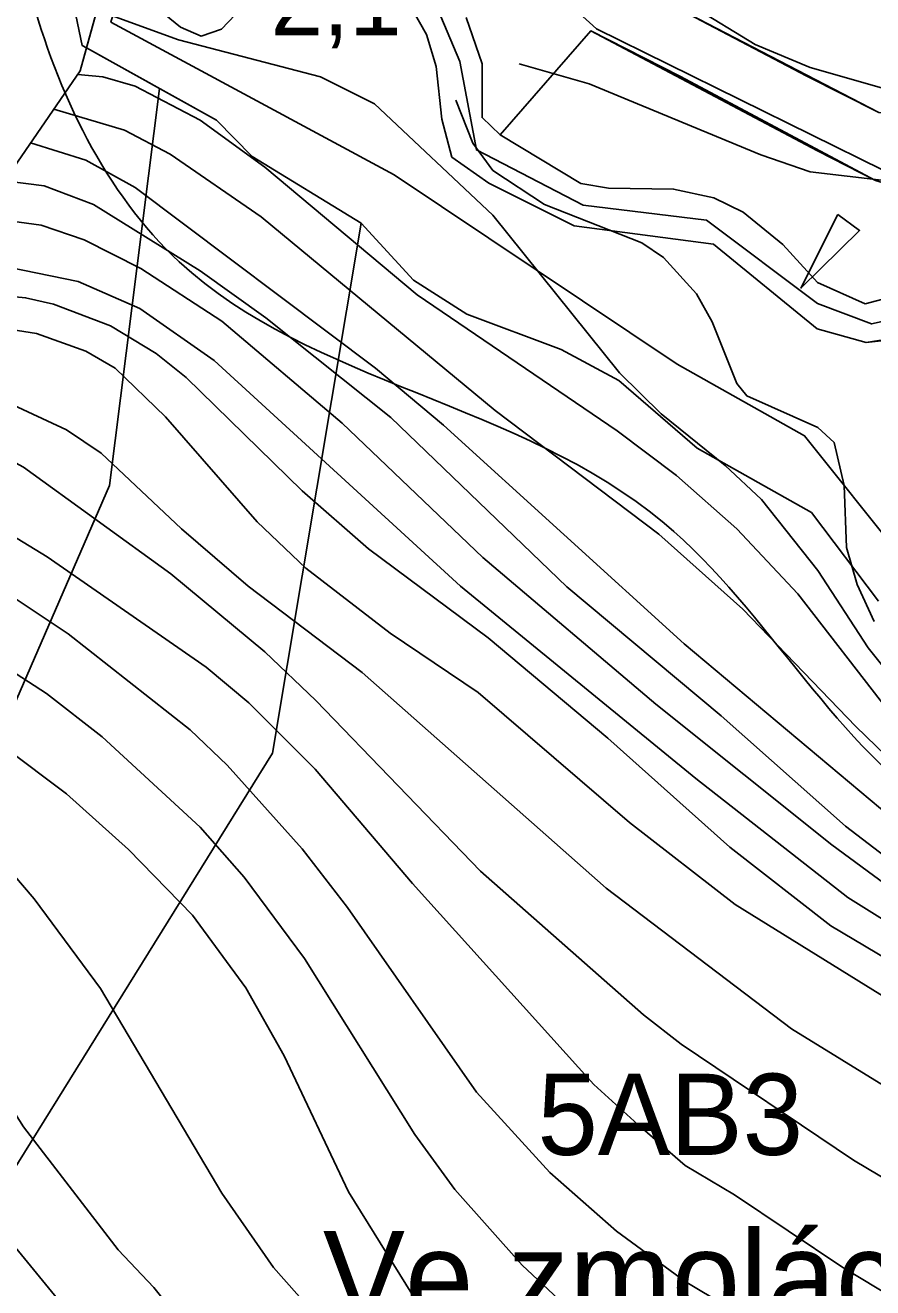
# Model space of a CAD drawing. Extents: x -684583 to -680383, y -1157874 to -1154904.
# Drawn here: x -683659.5 to -683502.9, y -1157116.7 to -1156883.6 of the extents above; entities that cross this region are included whole.
import ezdxf

# ---------------------------------------------------------------- set-up
doc = ezdxf.new("R2010")
doc.units = 0
for name, color, linetype in [('01_MÍSTNÍ_NÁZVY', 7, 'Continuous'), ('01_OBVOD PÚ', 7, 'Continuous'), ('01_PRVKY PRŮZKUMU', 7, 'Continuous'), ('01_SPRÁV_HRANICE', 7, 'Continuous'), ('01_VRSTEVNICE', 7, 'Continuous'), ('02_KULTURY STAV', 7, 'Continuous'), ('05_VHO_V_TOK', 7, 'Continuous'), ('06_BIOGEOGRAFIE', 7, 'Continuous'), ('06_ÚSES_BK', 7, 'Continuous')]:
    doc.layers.add(name, color=color, linetype=linetype)

msp = doc.modelspace()

# ---------------------------------------------------------------- linework, layer by layer
at = {"layer": '01_OBVOD PÚ'}
msp.add_lwpolyline([(-683636.72, -1156852.51), (-683643.02, -1156869.04), (-683649.36, -1156892.03), (-683671.07, -1156923.59), (-683731.15, -1157006.91), (-683731.15, -1157006.91), (-683753.8, -1157039.59), (-683758.87, -1157046.08), (-683790.05, -1157085.64), (-683814.83, -1157112.74)], dxfattribs=at)
at = {"layer": '01_PRVKY PRŮZKUMU'}
msp.add_lwpolyline([(-683356.94, -1156938.03), (-683380.59, -1156925.22), (-683395.1, -1156922.91), (-683418.63, -1156924.37), (-683420.21, -1156922.66), (-683416.44, -1156909.37), (-683459.35, -1156905.59), (-683501.04, -1156910.34), (-683553.95, -1156884.24), (-683589.06, -1156852.53), (-683612.95, -1156822.77), (-683625.02, -1156800.2), (-683630.51, -1156838.26), (-683643.68, -1156883.02), (-683591.38, -1156911.2), (-683539.08, -1156946.2), (-683515.55, -1156959.38), (-683497.63, -1156981.82), (-683487.39, -1157002.43), (-683470.08, -1157010.97), (-683441.67, -1157010.97), (-683424.51, -1157001.8), (-683389.86, -1156998.77), (-683362.19, -1157001.09)], dxfattribs=at)
at = {"layer": '01_SPRÁV_HRANICE'}
msp.add_lwpolyline([(-683636.72, -1156852.51), (-683643.02, -1156869.04), (-683649.36, -1156892.03), (-683671.07, -1156923.59), (-683731.15, -1157006.91), (-683731.15, -1157006.91), (-683753.8, -1157039.59), (-683758.87, -1157046.08), (-683790.05, -1157085.64), (-683814.83, -1157112.74)], dxfattribs=at)
at = {"layer": '01_VRSTEVNICE'}
for points in [[(-683355.46, -1156920.38), (-683357.32, -1156920.38), (-683359.6, -1156918.67), (-683379, -1156909.97), (-683394.41, -1156905.12), (-683416.09, -1156903.12), (-683451.6, -1156904.12), (-683467.44, -1156903.26), (-683488.83, -1156898.7), (-683514.51, -1156891.42), (-683524.64, -1156887.14), (-683536.19, -1156880.15), (-683557.73, -1156864.75), (-683582.98, -1156844.92), (-683583.55, -1156843.64), (-683597.53, -1156831.09), (-683608.8, -1156823.38), (-683612.08, -1156820.24), (-683615.22, -1156814.68), (-683619.21, -1156804.55), (-683621.49, -1156791.72), (-683623.36, -1156785.52)], [(-683361.6, -1157020.95), (-683377.57, -1157017.24), (-683390.7, -1157015.95), (-683403.25, -1157017.38), (-683419.51, -1157020.8), (-683438.34, -1157026.79), (-683453.74, -1157029.36), (-683464.3, -1157028.65), (-683471.43, -1157026.65), (-683476.71, -1157024.37), (-683484.27, -1157019.8), (-683492.26, -1157012.96), (-683503.81, -1156998.55), (-683513.08, -1156984.28), (-683523.5, -1156971.16), (-683530.2, -1156964.89), (-683542.04, -1156955.33), (-683549.74, -1156947.77), (-683573.14, -1156918.67), (-683594.96, -1156898.13), (-683604.95, -1156893.14), (-683631.19, -1156886.29), (-683646.27, -1156880.82)], [(-683568.29, -1156890.71), (-683555.31, -1156894.42), (-683523.64, -1156907.54), (-683514.51, -1156910.68), (-683500.82, -1156912.25), (-683489.41, -1156910.82), (-683480.28, -1156908.83), (-683471.15, -1156908.4), (-683462.02, -1156909.4), (-683445.47, -1156915.25), (-683436.34, -1156916.67), (-683427.21, -1156915.96), (-683411.24, -1156911.68), (-683402.11, -1156912.11), (-683386.13, -1156915.82), (-683372.44, -1156920.81), (-683344.19, -1156933.93)], [(-683345.91, -1157032.36), (-683368.16, -1157026.08), (-683381.85, -1157024.08), (-683395.55, -1157023.65), (-683403.25, -1157024.51), (-683413.38, -1157027.08), (-683435.2, -1157034.78), (-683442.05, -1157036.64), (-683452.89, -1157037.63), (-683460.88, -1157036.35), (-683473.57, -1157032.07), (-683484.7, -1157025.22), (-683492.83, -1157018.09), (-683500.1, -1157010.1), (-683516.79, -1156988.56), (-683528.06, -1156976.58), (-683539.19, -1156966.74), (-683550.17, -1156958.47), (-683587.12, -1156933.36), (-683615.22, -1156909.82), (-683627.2, -1156901.12), (-683639.18, -1156894.85), (-683645.17, -1156893.14), (-683649.8, -1156892.67)], [(-683502.67, -1156993.7), (-683505.81, -1156986.85), (-683507.81, -1156980.01), (-683508.23, -1156968.59), (-683510.09, -1156960.61), (-683513.08, -1156957.9), (-683526.21, -1156952.05), (-683528.06, -1156949.77), (-683532.63, -1156938.35), (-683535.48, -1156933.22), (-683541.61, -1156926.51), (-683545.61, -1156923.8), (-683563.58, -1156916.67), (-683573.14, -1156910.4), (-683576.85, -1156905.4), (-683579.98, -1156897.41)], [(-683654.22, -1156899.1), (-683641.18, -1156902.98), (-683632.76, -1156907.4), (-683615.93, -1156918.95), (-683572.71, -1156954.76), (-683542.47, -1156977.58), (-683526.92, -1156991.42), (-683506.09, -1157013.1), (-683494.83, -1157023.94), (-683476.57, -1157037.78), (-683469.72, -1157041.2), (-683460.59, -1157043.91), (-683449.18, -1157044.34), (-683437.77, -1157042.63), (-683417.23, -1157036.35), (-683403.53, -1157033.35), (-683389.84, -1157031.79), (-683373.86, -1157031.93), (-683359.88, -1157034.35)], [(-683367.3, -1157040.49), (-683380.14, -1157039.35), (-683397.26, -1157039.63), (-683410.09, -1157041.2), (-683427.21, -1157045.62), (-683444.33, -1157051.04), (-683452.89, -1157052.04), (-683465.73, -1157050.04), (-683474.29, -1157046.48), (-683483.41, -1157041.34), (-683501.53, -1157028.22), (-683537.76, -1156997.84), (-683582.27, -1156957.47), (-683594.82, -1156946.91), (-683639.18, -1156913.53), (-683648.31, -1156908.54), (-683658.52, -1156905.34)], [(-683663.31, -1156912.31), (-683656.01, -1156913.25), (-683646.88, -1156916.67), (-683627.2, -1156928.94), (-683615.08, -1156937.64), (-683591.97, -1156956.04), (-683559.44, -1156987.28), (-683530.92, -1157011.1), (-683507.95, -1157031.5), (-683492.26, -1157043.48), (-683477.71, -1157052.33), (-683468.15, -1157056.03), (-683463.16, -1157057.18), (-683455.17, -1157057.6), (-683443.9, -1157056.46), (-683405.53, -1157050.19), (-683383.56, -1157049.33), (-683373.58, -1157050.61), (-683364.45, -1157052.61)], [(-683366.73, -1157070.73), (-683376.72, -1157067.02), (-683388.7, -1157063.74), (-683400.68, -1157062.6), (-683412.66, -1157062.45), (-683434.63, -1157063.6), (-683456.6, -1157062.88), (-683466.58, -1157061.46), (-683474.57, -1157059.03), (-683488.55, -1157051.04), (-683510.52, -1157034.92), (-683543.04, -1157008.96), (-683574.99, -1156981.86), (-683600.95, -1156957.04), (-683623.2, -1156938.21), (-683638.18, -1156928.51), (-683648.6, -1156923.23), (-683656.58, -1156920.52), (-683667.91, -1156919)], [(-683672.92, -1156926.15), (-683649.74, -1156930.94), (-683638.33, -1156935.93), (-683624.63, -1156945.49), (-683579.13, -1156987.14), (-683535.62, -1157022.66), (-683507.52, -1157044.62), (-683486.55, -1157057.75), (-683473.71, -1157063.17), (-683463.44, -1157066.16), (-683453.46, -1157068.16), (-683414.66, -1157073.01), (-683389.55, -1157078.29), (-683378.14, -1157081.85), (-683373.58, -1157083.99), (-683359.88, -1157092.27)], [(-683364.02, -1157103.68), (-683370.73, -1157097.26), (-683383.56, -1157090.27), (-683392.12, -1157087.7), (-683414.38, -1157082.85), (-683443.47, -1157077.86), (-683469.15, -1157071.3), (-683491.4, -1157061.31), (-683510.66, -1157049.9), (-683529.34, -1157035.35), (-683551.88, -1157015.24), (-683573.99, -1156996.7), (-683596.1, -1156980.29), (-683608.37, -1156969.59), (-683629.77, -1156948.62), (-683635.33, -1156944.2), (-683643.75, -1156939.07), (-683654.3, -1156935.07), (-683659.44, -1156933.93), (-683677.28, -1156932.2)], [(-683365.3, -1157131.78), (-683368.44, -1157122.08), (-683374.86, -1157112.38), (-683379, -1157108.53), (-683393.26, -1157101.82), (-683411.52, -1157095.98), (-683438.91, -1157088.84), (-683457.17, -1157082.99), (-683470.86, -1157077.72), (-683499.82, -1157063.59), (-683528.35, -1157045.91), (-683547.89, -1157030.79), (-683575.85, -1157006.82), (-683592.11, -1156995.84), (-683607.66, -1156983.86), (-683616.64, -1156975.3), (-683633.62, -1156955.9), (-683642.89, -1156946.91), (-683648.31, -1156943.78), (-683657.44, -1156940.49), (-683671.13, -1156938.35), (-683680.19, -1156936.23)], [(-683686.84, -1156945.45), (-683662.58, -1156953.33), (-683651.88, -1156958.32), (-683645.46, -1156962.6), (-683630.62, -1156976.58), (-683618.35, -1156987.14), (-683597.24, -1157003.11), (-683552.17, -1157042.91), (-683517.93, -1157068.87), (-683490.83, -1157085.56), (-683473.14, -1157095.12), (-683459.45, -1157101.11), (-683442.9, -1157106.96), (-683422.93, -1157115.23), (-683409.1, -1157122.36)], [(-683690.54, -1156950.59), (-683685.11, -1156953.62), (-683668.28, -1156960.61), (-683659.86, -1156965.17), (-683632.62, -1156984.86), (-683615.22, -1156999.26), (-683605.8, -1157008.25), (-683575.42, -1157039.77), (-683545.32, -1157066.31), (-683538.33, -1157071.73), (-683506.52, -1157093.12), (-683490.26, -1157102.82), (-683469.86, -1157113.81), (-683459.02, -1157120.65), (-683441.76, -1157133.78), (-683429.35, -1157145.76), (-683421.93, -1157156.03), (-683418.65, -1157163.73), (-683416.51, -1157174), (-683416.51, -1157186.84), (-683420.65, -1157199.25), (-683427.07, -1157209.8), (-683440.62, -1157225.5), (-683442.19, -1157226.49)], [(-683695.43, -1156957.37), (-683655.44, -1156981.72), (-683626.06, -1157002.12), (-683618.21, -1157008.68), (-683605.95, -1157020.95), (-683587.97, -1157042.06), (-683554.45, -1157079.14), (-683546.32, -1157086.56), (-683546.32, -1157087.13), (-683545.46, -1157087.27), (-683537.62, -1157094.12), (-683528.5, -1157099.52), (-683508.66, -1157112.81), (-683494.97, -1157121.08), (-683474.85, -1157135.2), (-683461.16, -1157148.61), (-683452.75, -1157160.88), (-683449.75, -1157166.87), (-683447.18, -1157174.86), (-683445.18, -1157190.12), (-683445.47, -1157196.25), (-683448.32, -1157209.95), (-683451.6, -1157218.08), (-683455.6, -1157224.35)], [(-683700.49, -1156964.39), (-683680.83, -1156977.87), (-683665.14, -1156986.99), (-683651.59, -1156995.98), (-683629.05, -1157013.67), (-683622.21, -1157020.23), (-683608.37, -1157035.64), (-683599.95, -1157046.48), (-683576.13, -1157080.57), (-683562.58, -1157095.4), (-683550.31, -1157106.25), (-683537.62, -1157115.52), (-683507.52, -1157133.49), (-683489.83, -1157145.04), (-683481.13, -1157152.03), (-683475.28, -1157158.03), (-683470.01, -1157165.73), (-683466.15, -1157173.72), (-683464.01, -1157184.27), (-683464.44, -1157192.26), (-683468.01, -1157204.24), (-683471, -1157210.23)], [(-683501.95, -1157229.31), (-683494.03, -1157219.74), (-683488.83, -1157209.95), (-683485.84, -1157200.82), (-683484.98, -1157196.25), (-683484.88, -1157189.36), (-683485.7, -1157180.71), (-683488.58, -1157172.28), (-683495.54, -1157162.02), (-683499.96, -1157157.88), (-683539.19, -1157136.2), (-683554.31, -1157125.07), (-683567.72, -1157112.52), (-683580.13, -1157098.54), (-683587.54, -1157088.41), (-683607.94, -1157055.89), (-683619.07, -1157040.91), (-683627.2, -1157031.64), (-683645.32, -1157014.95), (-683655.59, -1157006.97), (-683683.83, -1156988.71), (-683706.45, -1156972.65)], [(-683536.33, -1157233.06), (-683525.92, -1157227.49), (-683518.5, -1157221.64), (-683512.09, -1157214.51), (-683508.95, -1157208.81), (-683506.52, -1157200.25), (-683506.52, -1157194.54), (-683508.52, -1157188.84), (-683511.51, -1157183.13), (-683519.36, -1157175.43), (-683527.06, -1157170.15), (-683538.62, -1157163.73), (-683565.01, -1157143.19), (-683577.27, -1157130.92), (-683588.11, -1157117.8), (-683599.81, -1157098.97), (-683611.65, -1157073.87), (-683618.78, -1157061.31), (-683628.63, -1157047.9), (-683640.46, -1157035.78), (-683651.88, -1157025.51), (-683674.47, -1157008.61), (-683695.53, -1156993.84), (-683714.15, -1156983.34)], [(-683558.59, -1157235.77), (-683552.74, -1157229.63), (-683547.75, -1157220.5), (-683547.18, -1157209.95), (-683548.17, -1157206.81), (-683554.45, -1157195.4), (-683569, -1157175.86), (-683590.25, -1157141.91), (-683604.52, -1157123.22), (-683613.65, -1157112.95), (-683623.2, -1157099.26), (-683645.6, -1157061.46), (-683657.87, -1157044.91), (-683665.43, -1157036.06), (-683679.69, -1157022.37), (-683688.54, -1157015.52), (-683704.51, -1157005.25), (-683722.93, -1156995.52)], [(-683731.52, -1157007.44), (-683711.65, -1157015.52), (-683704.66, -1157020.09), (-683695.1, -1157028.65), (-683688.68, -1157036.49), (-683682.97, -1157045.05), (-683666.57, -1157076.43), (-683659.86, -1157086.99), (-683642.32, -1157109.67), (-683635.76, -1157116.66), (-683627.77, -1157126.64), (-683615.36, -1157144.62), (-683608.51, -1157157.46), (-683589.11, -1157201.1), (-683587.97, -1157206.24), (-683587.26, -1157217.94), (-683588.26, -1157224.21), (-683590.68, -1157230.49), (-683593.11, -1157234.34), (-683599.67, -1157242.04)], [(-683837.88, -1157155.17), (-683797.94, -1157109.81), (-683787.67, -1157094.12), (-683778.97, -1157078.43), (-683757.43, -1157042.77), (-683748.73, -1157033.21), (-683743.6, -1157029.22), (-683737.04, -1157026.08), (-683736.89, -1157025.51), (-683728.19, -1157025.37), (-683720.49, -1157028.22), (-683716.78, -1157030.36), (-683706.94, -1157037.92), (-683701.95, -1157043.63), (-683694.1, -1157055.04), (-683687.54, -1157066.45), (-683680.41, -1157081.43), (-683674.13, -1157091.7), (-683663, -1157107.24), (-683643.6, -1157130.92)]]:
    msp.add_lwpolyline(points, dxfattribs=at)
at = {"layer": '02_KULTURY STAV'}
for points in [[(-683432.04, -1156877.37), (-683456.29, -1156871.3), (-683458.99, -1156897.79), (-683470.08, -1156900.87), (-683483.78, -1156902.23), (-683501.85, -1156899.69), (-683541.87, -1156878.91), (-683570.35, -1156859.85), (-683584.63, -1156848.32), (-683595.13, -1156835.42), (-683606.54, -1156823.38), (-683615.78, -1156805.32), (-683625.32, -1156787.43), (-683612.82, -1156775.26), (-683604.88, -1156763.1), (-683590.79, -1156742.99), (-683585.06, -1156732.32), (-683579.12, -1156720.91), (-683571, -1156686.89), (-683565.38, -1156674.86), (-683524.73, -1156612.92)], [(-683501.91, -1156989.93), (-683514.24, -1156973.59), (-683535.4, -1156961.7), (-683549.87, -1156949.19), (-683560.48, -1156943.5), (-683577.93, -1156936.95), (-683587.77, -1156930.68), (-683597.47, -1156920.16), (-683617.59, -1156907.81), (-683624.17, -1156901.14), (-683648.19, -1156887.79), (-683643.02, -1156869.04)], [(-683638.42, -1156877.73), (-683630.81, -1156883.98), (-683627, -1156885.59), (-683623.28, -1156884.31), (-683613.15, -1156873.71)], [(-683638.42, -1156877.73), (-683630.81, -1156883.98), (-683627, -1156885.59), (-683623.28, -1156884.31), (-683613.15, -1156873.71)], [(-683541.87, -1156878.91), (-683515.11, -1156893), (-683501.85, -1156899.69), (-683483.78, -1156902.23), (-683470.08, -1156900.87), (-683458.99, -1156897.79), (-683459.39, -1156901.7), (-683456.72, -1156901.58), (-683456.8, -1156904.98), (-683460.14, -1156920.89), (-683465.54, -1156920.69), (-683485.77, -1156917.25), (-683502.44, -1156912.26), (-683538.6, -1156892.99), (-683555, -1156884.63), (-683571.77, -1156903.81), (-683575.1, -1156900.65), (-683575.07, -1156890.75), (-683578.07, -1156882.16)], [(-683587.96, -1156880.75), (-683585.36, -1156885.34), (-683583.61, -1156891.23), (-683582.55, -1156900.95), (-683580.7, -1156907.94), (-683573.85, -1156912.76), (-683558.1, -1156920.64), (-683532.35, -1156924.01), (-683513.2, -1156939.67), (-683504.17, -1156942.18), (-683498.67, -1156941.56)], [(-683587.96, -1156880.75), (-683585.36, -1156885.34), (-683583.61, -1156891.23), (-683582.55, -1156900.95), (-683580.7, -1156907.94), (-683573.85, -1156912.76), (-683558.1, -1156920.64), (-683532.35, -1156924.01), (-683513.2, -1156939.67), (-683504.17, -1156942.18), (-683482.62, -1156938.78)], [(-683487.85, -1156930.64), (-683504.32, -1156935.06), (-683513.14, -1156931.11), (-683519.57, -1156924.07), (-683526.91, -1156918.11), (-683532.29, -1156915.47), (-683539.73, -1156913.84), (-683551.77, -1156913.68), (-683556.85, -1156912.83), (-683571.77, -1156903.81), (-683575.1, -1156900.65), (-683575.07, -1156890.75), (-683578.07, -1156882.16)], [(-683487.85, -1156930.64), (-683504.32, -1156935.06), (-683513.14, -1156931.11), (-683519.57, -1156924.07), (-683526.91, -1156918.11), (-683532.29, -1156915.47), (-683539.73, -1156913.84), (-683551.77, -1156913.68), (-683556.85, -1156912.83), (-683571.77, -1156903.81), (-683555, -1156884.63), (-683513.15, -1156906.79), (-683502.44, -1156912.26)], [(-683671.07, -1156923.59), (-683649.36, -1156892.03), (-683648.19, -1156887.79), (-683624.17, -1156901.14), (-683617.59, -1156907.81), (-683597.47, -1156920.16), (-683587.77, -1156930.68), (-683577.93, -1156936.95), (-683560.48, -1156943.5), (-683549.87, -1156949.19), (-683535.4, -1156961.7), (-683514.24, -1156973.59), (-683501.91, -1156989.93)]]:
    msp.add_lwpolyline(points, dxfattribs=at)
at = {"layer": '05_VHO_V_TOK'}
msp.add_lwpolyline([(-683640.3, -1156862.01), (-683631.63, -1156878.88), (-683623.57, -1156878.88), (-683616.93, -1156870.35), (-683615.42, -1156844.35), (-683604.61, -1156844.35), (-683593.47, -1156856.6), (-683579.25, -1156890.27), (-683576.17, -1156906.63), (-683556.43, -1156916.81), (-683533.66, -1156919.62), (-683513.12, -1156934.95), (-683503.17, -1156938.75), (-683482.31, -1156934.13), (-683475.08, -1156937.45), (-683473.66, -1156947.17), (-683484.44, -1156960.81), (-683493.81, -1156982.15), (-683492.15, -1156992.1), (-683470.34, -1157006.92), (-683446.29, -1157008.7), (-683426.97, -1156997.79), (-683378.73, -1156994.28), (-683361.67, -1156998.74)], dxfattribs=at)
msp.add_lwpolyline([(-683509.42, -1156918.53), (-683505.38, -1156921.47), (-683516.21, -1156932.14)], close=True, dxfattribs=at)
at = {"layer": '06_BIOGEOGRAFIE'}
for points in [[(-683605.53, -1156693.94), (-683552.15, -1156773.17), (-683505.66, -1156862.74), (-683385.12, -1156876.52), (-683240.48, -1156867.91), (-682983.91, -1156935.09), (-682923.69, -1156998.38), (-682921.97, -1157094.84), (-682923.69, -1157198.19), (-682892.7, -1157272.26), (-682746.33, -1157329.1), (-682572.41, -1157337.72), (-682417.44, -1157289.49), (-682386.73, -1157266.62)], [(-683662.04, -1156787.77), (-683658.6, -1156877.34), (-683631.05, -1156927.29), (-683541.5, -1156975.52), (-683489.85, -1157028.92), (-683414.08, -1157027.2), (-683362.42, -1157025.48), (-683360.7, -1157063.37), (-683464.02, -1157132.27), (-683493.29, -1157163.28), (-683474.35, -1157189.11), (-683407.19, -1157171.89), (-683317.65, -1157115.05), (-683269.44, -1157104.71), (-683207.44, -1157173.61), (-683186.78, -1157259.74), (-683105.85, -1157416.48), (-683069.69, -1157530.17), (-683073.13, -1157580.12), (-683097.24, -1157628.35), (-683264.27, -1157657.63), (-683431.3, -1157647.3), (-683531.17, -1157605.96), (-683636.21, -1157542.23), (-683651.71, -1157521.56), (-683682.7, -1157519.83), (-683708.53, -1157528.45), (-683818.74, -1157547.39), (-683870.4, -1157518.11), (-683980.6, -1157521.56), (-684052.92, -1157490.55), (-684171.74, -1157400.98), (-684213.07, -1157375.14), (-684250.95, -1157388.92), (-684249.23, -1157437.15), (-684237.17, -1157466.44), (-684170.02, -1157518.11), (-684097.7, -1157562.9), (-684011.6, -1157605.96), (-683953.05, -1157602.51), (-683891.06, -1157626.63), (-683835.96, -1157619.74), (-683789.47, -1157599.07), (-683713.7, -1157578.4), (-683625.88, -1157592.18), (-683551.84, -1157667.97), (-683445.07, -1157736.87), (-683346.92, -1157771.32), (-683179.89, -1157767.87), (-683081.74, -1157773.04), (-683016.71, -1157810.65), (-682999.16, -1157844)]]:
    msp.add_spline(points, degree=3, dxfattribs=at)
at = {"layer": '06_ÚSES_BK'}
for points in [[(-683701.32, -1156718.39), (-683653.83, -1156730.68), (-683669.8, -1156745.42), (-683627.49, -1156781.02), (-683625.32, -1156787.43), (-683622.78, -1156794.5), (-683615.78, -1156805.32), (-683606.54, -1156823.38), (-683595.13, -1156835.42), (-683584.63, -1156848.32), (-683570.35, -1156859.85), (-683541.87, -1156878.91), (-683515.11, -1156893), (-683501.85, -1156899.69), (-683483.78, -1156902.23), (-683470.08, -1156900.87), (-683458.99, -1156897.79), (-683459.39, -1156901.7), (-683413.73, -1156906.92), (-683418.18, -1156922.4), (-683394.92, -1156921.16), (-683380.8, -1156922.96), (-683355.2, -1156936.88)], [(-683501.91, -1156989.93), (-683514.24, -1156973.59), (-683535.4, -1156961.7), (-683549.87, -1156949.19), (-683560.48, -1156943.5), (-683577.93, -1156936.95), (-683587.77, -1156930.68), (-683597.47, -1156920.16), (-683617.59, -1156907.81), (-683624.17, -1156901.14), (-683634.7, -1156895.29), (-683648.19, -1156887.79), (-683648.97, -1156887.36), (-683676.76, -1156754.43)], [(-683830.91, -1157144.86), (-683778.26, -1157098.63), (-683683.7, -1157059.94), (-683643.94, -1156968.57), (-683634.7, -1156895.29), (-683624.17, -1156901.14), (-683617.59, -1156907.81), (-683597.47, -1156920.16), (-683613.86, -1157018.02), (-683663.29, -1157097.56), (-683792.57, -1157198.29), (-683879.8, -1157327.93)]]:
    msp.add_lwpolyline(points, dxfattribs=at)

# ---------------------------------------------------------------- texts
at = {"layer": '01_MÍSTNÍ_NÁZVY'}
msp.add_text('Ve zmolách', height=17, dxfattribs=at).set_placement((-683604.52, -1157123.22))
at = {"layer": '05_VHO_V_TOK'}
msp.add_text('2,1', height=13, dxfattribs=at).set_placement((-683614.16, -1156885.46))
at = {"layer": '06_BIOGEOGRAFIE'}
msp.add_text('5AB3', height=15, dxfattribs=at).set_placement((-683564.89, -1157092.17))

doc.saveas('drawing.dxf')
